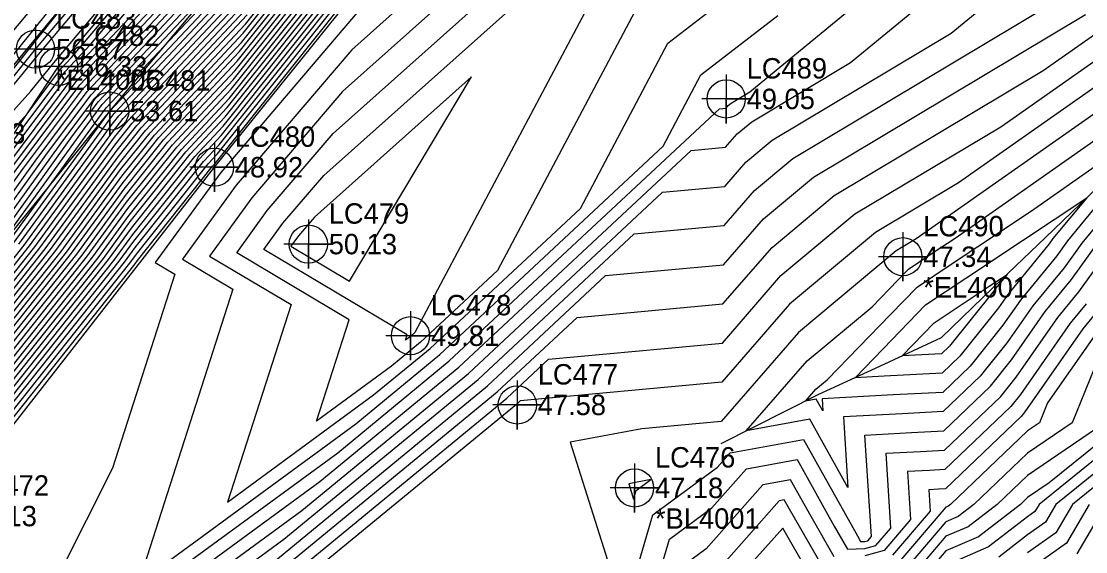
# Model space of a CAD drawing. Extents: x 2188792 to 2191981, y 386090 to 389710.
# Drawn here: x 2190806.9 to 2190937.3, y 388454.5 to 388519.5 of the extents above; entities that cross this region are included whole.
import ezdxf

# ---------------------------------------------------------------- set-up
doc = ezdxf.new("R2010")
doc.units = 0
for name, color, linetype in [('DTM Contours Major', 7, 'Continuous'), ('DTM Contours Minor', 7, 'Continuous'), ('Exist DTM Breakline', 7, 'Continuous'), ('Exist DTM Breakline Cogo Comment', 7, 'Continuous'), ('Exist DTM Breakline Cogo Elevation', 7, 'Continuous'), ('Exist DTM Breakline Cogo Number', 7, 'Continuous'), ('Exist DTM Breakline Cogo Point CELL', 7, 'Continuous'), ('Exist DTM QL2 LIDAR Elevation Point', 7, 'Continuous'), ('Exist DTM Regular Point Underwater CELL', 7, 'Continuous'), ('Exist DTM Regular Point Underwater Cogo Comment', 7, 'Continuous'), ('Exist DTM Regular Point Underwater Cogo Elevation', 7, 'Continuous'), ('Exist DTM Regular Point Underwater Cogo Number', 7, 'Continuous'), ('Exist Roads EOP', 7, 'Continuous'), ('Exist Roads EOT', 7, 'Continuous'), ('Exist Roads EOT Cogo Number', 7, 'Continuous'), ('PH Exist DTM Breakline', 7, 'Continuous')]:
    doc.layers.add(name, color=color, linetype=linetype)

msp = doc.modelspace()

# ---------------------------------------------------------------- linework, layer by layer
at = {"layer": 'DTM Contours Major'}
for points in [[(2190805.39, 388517.63), (2190821.91, 388537.41)], [(2190801.77, 388499.3), (2190812.25, 388513.26), (2190815.4, 388516.62), (2190831.8, 388536.01)], [(2190848.54, 388521.1), (2190831.34, 388500.94), (2190823.33, 388489.89), (2190825.71, 388488.47), (2190818.07, 388464.7), (2190811.62, 388451.86), (2190808.04, 388444.72), (2190814.46, 388443.74), (2190816.22, 388444.99), (2190845.68, 388466.58), (2190859.35, 388477.84), (2190892.45, 388508.74), (2190893.25, 388508.81), (2190893.52, 388509.12), (2190893.87, 388509.41), (2190896.17, 388510.79), (2190926.06, 388535.42)], [(2190804.04, 388482.42), (2190811.14, 388491.36), (2190818.94, 388502.06), (2190822.14, 388506.09), (2190834.36, 388519.12), (2190842.06, 388528.79)], [(2190803.65, 388477.31), (2190814.38, 388490.81), (2190819.68, 388498.09), (2190824.88, 388504.63), (2190833.13, 388513.42), (2190844.38, 388527.56)], [(2190803.26, 388472.2), (2190817.61, 388490.26), (2190820.42, 388494.11), (2190827.61, 388503.16), (2190831.9, 388507.73), (2190846.71, 388526.34)], [(2190802.22, 388494.56), (2190807.07, 388501.29), (2190814.54, 388511.25), (2190827.17, 388524.68)], [(2190802.88, 388467.08), (2190820.85, 388489.71), (2190821.16, 388490.14), (2190830.35, 388501.69), (2190830.67, 388502.03), (2190849.04, 388525.12)], [(2190804.43, 388487.53), (2190807.91, 388491.92), (2190818.19, 388506.04), (2190819.41, 388507.56), (2190835.59, 388524.81)], [(2190804.7, 388492.53), (2190814.74, 388506.43), (2190816.84, 388509.24), (2190831.37, 388524.7)], [(2190802.48, 388425.77), (2190822.45, 388439.93), (2190834.7, 388448.91), (2190865.22, 388474.03), (2190875, 388483.17), (2190892.87, 388484.82), (2190898.89, 388491.75), (2190906.51, 388498.1), (2190932.09, 388513.41), (2190939.51, 388518.62)], [(2190842.82, 388495.44), (2190840.86, 388493.15), (2190839.95, 388491.9), (2190847.14, 388487.61), (2190862.08, 388512.64), (2190842.82, 388495.44)], [(2190916.65, 388486.89), (2190919.74, 388488.95), (2190924.1, 388491.84), (2190930.69, 388496.22), (2190938.89, 388501.98)], [(2190939.82, 388498.3), (2190935.07, 388492.55), (2190933.76, 388490.73), (2190929.31, 388485.28), (2190927.16, 388482.2), (2190923.14, 388477.18), (2190919.79, 388473.98), (2190913.72, 388473.66), (2190905.02, 388473.19), (2190905.12, 388471.71), (2190904.31, 388473.14), (2190902.97, 388472.9), (2190904.25, 388474.38), (2190905.62, 388475.52), (2190913.4, 388483.53), (2190916.65, 388486.89)], [(2190938.28, 388483.37), (2190936.95, 388481.75), (2190929.85, 388471.59), (2190929.4, 388471.02), (2190920.14, 388462.16), (2190919.29, 388462.11), (2190918.08, 388462.05), (2190918.25, 388459.41), (2190913.66, 388454.03)], [(2190940.2, 388467.17), (2190931.6, 388460.24), (2190931.08, 388459.36), (2190930.2, 388458.72), (2190925.41, 388455.03), (2190920.19, 388452.77)], [(2190904.89, 388452.92), (2190900.84, 388459.97), (2190900.37, 388460.8), (2190899.74, 388460.69), (2190892.97, 388453.02)]]:
    msp.add_lwpolyline(points, dxfattribs=at)
at = {"layer": 'DTM Contours Minor'}
for points in [[(2190852.27, 388477.19), (2190843.09, 388470.46), (2190847.08, 388482.88), (2190833.3, 388491.09), (2190837.05, 388496.27), (2190845.1, 388505.7), (2190868.02, 388526.17), (2190871.73, 388530.4), (2190879.29, 388546.52), (2190893.41, 388555.91), (2190911.79, 388543.56), (2190882.09, 388520.64), (2190865.27, 388488.93), (2190855.83, 388480.12), (2190852.27, 388477.19)], [(2190797.17, 388498.76), (2190808.08, 388510.91), (2190810.91, 388514.36), (2190814.85, 388519.04), (2190830.18, 388537.34)], [(2190854.47, 388480.73), (2190854, 388480.38), (2190854.2, 388481.02), (2190836.63, 388491.49), (2190838.96, 388494.71), (2190843.96, 388500.57), (2190872.99, 388526.49), (2190874.32, 388528.02), (2190877.04, 388533.81), (2190882.11, 388537.18), (2190888.71, 388532.74), (2190878.05, 388524.51), (2190855.14, 388481.33), (2190854.65, 388480.88), (2190854.47, 388480.73)], [(2190798.35, 388497.77), (2190807.59, 388508.08), (2190811.79, 388513.67), (2190813.05, 388515.01), (2190831.24, 388536.5)], [(2190800.94, 388497.17), (2190812.71, 388512.86), (2190817.75, 388518.23), (2190832.37, 388535.51)], [(2190797.87, 388501.83), (2190809.21, 388515.62), (2190824.98, 388534.36)], [(2190863.05, 388525.84), (2190846.25, 388510.84), (2190835.15, 388497.83), (2190829.98, 388490.69), (2190839.96, 388484.74), (2190832.17, 388460.53), (2190850.08, 388473.66), (2190857, 388479.36), (2190875.4, 388496.53), (2190886.13, 388516.77), (2190907.89, 388533.56)], [(2190792.34, 388443.15), (2190812.06, 388440.15), (2190817.46, 388443.98), (2190843.49, 388463.05), (2190860.52, 388477.07), (2190888.96, 388503.62), (2190893.18, 388504.01), (2190894.6, 388505.65), (2190896.4, 388507.15), (2190908.49, 388514.39), (2190929.92, 388532.04)], [(2190804.21, 388492.93), (2190813.2, 388505.4), (2190816.38, 388509.64), (2190836.58, 388531.13)], [(2190803.71, 388493.34), (2190811.67, 388504.37), (2190815.92, 388510.05), (2190834.22, 388529.52)], [(2190805.32, 388492.36), (2190810.69, 388499.73), (2190816.27, 388507.46), (2190817.3, 388508.84), (2190824.42, 388516.41), (2190836.57, 388529.37)], [(2190784.44, 388440.39), (2190809.66, 388436.55), (2190818.71, 388442.97), (2190841.29, 388459.51), (2190861.7, 388476.31), (2190885.47, 388498.51), (2190893.1, 388499.21), (2190895.67, 388502.17), (2190898.92, 388504.89), (2190920.82, 388517.98), (2190933.78, 388528.67)], [(2190803.81, 388479.35), (2190813.08, 388491.03), (2190819.38, 388499.68), (2190823.78, 388505.21), (2190833.62, 388515.7), (2190843.45, 388528.05)], [(2190803.89, 388480.38), (2190812.44, 388491.14), (2190819.23, 388500.47), (2190823.24, 388505.51), (2190833.87, 388516.84), (2190842.99, 388528.3)], [(2190803.96, 388481.4), (2190811.79, 388491.25), (2190819.08, 388501.27), (2190822.69, 388505.8), (2190834.11, 388517.98), (2190842.52, 388528.54)], [(2190805.97, 388492.25), (2190817.75, 388508.42), (2190817.77, 388508.44), (2190836.33, 388528.23)], [(2190803.21, 388493.75), (2190810.14, 388503.34), (2190815.46, 388510.45), (2190831.87, 388527.91)], [(2190803.42, 388474.24), (2190816.32, 388490.48), (2190820.12, 388495.7), (2190826.52, 388503.75), (2190832.39, 388510.01), (2190845.78, 388526.83)], [(2190803.5, 388475.26), (2190815.67, 388490.59), (2190819.97, 388496.5), (2190825.97, 388504.04), (2190832.64, 388511.15), (2190845.32, 388527.07)], [(2190803.57, 388476.29), (2190815.02, 388490.7), (2190819.82, 388497.29), (2190825.42, 388504.33), (2190832.88, 388512.28), (2190844.85, 388527.32)], [(2190803.73, 388478.33), (2190813.73, 388490.92), (2190819.53, 388498.88), (2190824.33, 388504.92), (2190833.37, 388514.56), (2190843.92, 388527.81)], [(2190806.62, 388492.14), (2190817.9, 388507.63), (2190818.31, 388508.15), (2190836.08, 388527.09)], [(2190802.72, 388494.16), (2190808.6, 388502.32), (2190815, 388510.85), (2190829.52, 388526.29)], [(2190803.03, 388469.13), (2190819.55, 388489.93), (2190820.86, 388491.73), (2190829.25, 388502.28), (2190831.16, 388504.31), (2190848.11, 388525.61)], [(2190803.11, 388470.15), (2190818.91, 388490.04), (2190820.71, 388492.52), (2190828.71, 388502.57), (2190831.41, 388505.45), (2190847.65, 388525.85)], [(2190803.19, 388471.17), (2190818.26, 388490.15), (2190820.57, 388493.32), (2190828.16, 388502.87), (2190831.65, 388506.59), (2190847.18, 388526.1)], [(2190803.34, 388473.22), (2190816.97, 388490.37), (2190820.27, 388494.91), (2190827.07, 388503.45), (2190832.14, 388508.87), (2190846.25, 388526.58)], [(2190804.51, 388488.56), (2190807.26, 388492.03), (2190818.05, 388506.83), (2190818.86, 388507.85), (2190835.83, 388525.95)], [(2190858.08, 388525.51), (2190847.39, 388515.97), (2190833.24, 388499.39), (2190826.66, 388490.29), (2190832.84, 388486.61), (2190821.26, 388450.61), (2190847.88, 388470.12), (2190858.17, 388478.6), (2190885.53, 388504.13), (2190890.18, 388512.9), (2190899.6, 388520.17)], [(2190802.95, 388468.1), (2190820.2, 388489.82), (2190821.01, 388490.93), (2190829.8, 388501.99), (2190830.91, 388503.17), (2190848.58, 388525.36)], [(2190804.35, 388486.51), (2190808.56, 388491.8), (2190818.34, 388505.24), (2190819.95, 388507.27), (2190835.34, 388523.67)], [(2190805.54, 388500.26), (2190814.08, 388511.65), (2190824.81, 388523.07)], [(2190784.65, 388436.4), (2190807.27, 388432.96), (2190819.96, 388441.95), (2190839.09, 388455.98), (2190862.87, 388475.55), (2190881.98, 388493.4), (2190893.02, 388494.42), (2190896.74, 388498.7), (2190901.45, 388502.62), (2190933.14, 388521.58)], [(2190799.21, 388505.91), (2190813.11, 388522.73)], [(2190804.27, 388485.49), (2190809.2, 388491.69), (2190818.49, 388504.45), (2190820.5, 388506.97), (2190835.1, 388522.54)], [(2190804, 388499.23), (2190813.62, 388512.06), (2190822.46, 388521.46)], [(2190804.12, 388483.44), (2190810.5, 388491.47), (2190818.79, 388502.86), (2190821.59, 388506.39), (2190834.6, 388520.26)], [(2190804.2, 388484.47), (2190809.85, 388491.58), (2190818.64, 388503.65), (2190821.05, 388506.68), (2190834.85, 388521.4)], [(2190804.87, 388429.37), (2190821.2, 388440.94), (2190836.9, 388452.44), (2190864.04, 388474.79), (2190878.49, 388488.28), (2190892.95, 388489.62), (2190897.82, 388495.23), (2190903.98, 388500.36), (2190937.28, 388520.28)], [(2190802.47, 388498.2), (2190813.16, 388512.46), (2190820.11, 388519.85)], [(2190800.08, 388422.18), (2190823.7, 388438.92), (2190832.5, 388445.37), (2190866.39, 388473.27), (2190871.51, 388478.05), (2190892.8, 388480.02), (2190899.96, 388488.28), (2190909.04, 388495.84), (2190926.91, 388506.53), (2190939.39, 388515.29)], [(2190939.26, 388511.96), (2190921.73, 388499.66), (2190911.57, 388493.58), (2190901.03, 388484.8), (2190892.72, 388475.22), (2190868.02, 388472.94), (2190867.57, 388472.51), (2190830.31, 388441.84), (2190824.95, 388437.91), (2190797.68, 388418.58)], [(2190939.14, 388508.63), (2190916.55, 388492.78), (2190914.1, 388491.32), (2190902.11, 388481.33), (2190892.65, 388470.42), (2190882.94, 388469.53), (2190874.15, 388467.86), (2190880.75, 388446.95), (2190884.28, 388458.97), (2190892.21, 388464.82), (2190893.74, 388466.56), (2190902.74, 388468.21), (2190909.35, 388456.38), (2190909.74, 388455.69), (2190910.26, 388455.7), (2190910.6, 388455.8), (2190911.05, 388456.32), (2190910.24, 388468.73), (2190915.95, 388469.04), (2190919.93, 388469.25), (2190925.64, 388474.72)], [(2190915.61, 388489.09), (2190916.87, 388489.93), (2190918.63, 388491.1), (2190921.31, 388492.88), (2190939.01, 388505.31)], [(2190941.04, 388497.36), (2190936.83, 388492.28), (2190934.66, 388489.26), (2190930.84, 388484.57), (2190927.7, 388480.08), (2190924.39, 388475.95), (2190919.86, 388471.62), (2190914.84, 388471.35), (2190907.63, 388470.96), (2190908.19, 388462.32), (2190903.52, 388470.68), (2190895.71, 388469.25), (2190903.18, 388477.85), (2190911.14, 388484.48), (2190914.29, 388487.73), (2190915.61, 388489.09)], [(2190917.69, 388484.69), (2190922.62, 388487.96), (2190929.56, 388492.58), (2190937.44, 388497.82), (2190933.3, 388492.82), (2190932.85, 388492.2), (2190927.78, 388485.98), (2190926.62, 388484.33), (2190921.88, 388478.42), (2190919.72, 388476.35), (2190912.61, 388475.97), (2190909.05, 388475.78), (2190912.5, 388479.33), (2190917.69, 388484.69)], [(2190881.35, 388439.08), (2190886.31, 388455.98), (2190891.52, 388459.81), (2190895.74, 388464.6), (2190901.95, 388465.74), (2190906.51, 388457.58), (2190908.12, 388454.77), (2190910.25, 388454.83), (2190911.62, 388455.21), (2190913.45, 388457.35), (2190912.86, 388466.51), (2190917.07, 388466.73), (2190920, 388466.89), (2190926.9, 388473.49), (2190928.78, 388475.83), (2190933.89, 388483.16), (2190936.47, 388486.31), (2190940.37, 388491.74)], [(2190925.64, 388474.72), (2190928.24, 388477.96), (2190932.36, 388483.87), (2190935.56, 388487.79), (2190938.6, 388492.01)], [(2190914.82, 388478.45), (2190918.73, 388482.49), (2190925.49, 388486.98), (2190927.67, 388488.43), (2190926.25, 388486.69), (2190926.08, 388486.45), (2190920.63, 388479.65), (2190919.65, 388478.71), (2190914.82, 388478.45)], [(2190937.37, 388484.84), (2190935.42, 388482.45), (2190929.32, 388473.71), (2190928.15, 388472.26), (2190920.07, 388464.52), (2190918.18, 388464.42), (2190915.47, 388464.28), (2190915.85, 388458.38), (2190912.64, 388454.62), (2190910.24, 388453.96)], [(2190938.48, 388481.04), (2190932.65, 388472.7), (2190931.66, 388470.24), (2190930.2, 388469.25), (2190920.74, 388460.24), (2190920.43, 388460.01), (2190920.19, 388459.9), (2190914.67, 388453.44)], [(2190939.36, 388479.41), (2190935.67, 388470.24), (2190930.2, 388466.53), (2190923.6, 388460.24), (2190921.68, 388458.76), (2190920.19, 388458.12), (2190915.69, 388452.85)], [(2190939.67, 388470.24), (2190930.2, 388463.81), (2190926.45, 388460.24), (2190922.92, 388457.52), (2190920.19, 388456.34), (2190916.71, 388452.26)], [(2190940.2, 388468.81), (2190932.83, 388462.88), (2190930.2, 388461.09), (2190929.31, 388460.24), (2190924.17, 388456.27), (2190920.19, 388454.56), (2190917.73, 388451.67)], [(2190940.2, 388465.52), (2190933.65, 388460.24), (2190932.37, 388458.07), (2190930.2, 388456.52), (2190926.65, 388453.78)], [(2190884.03, 388463.29), (2190881.33, 388462.78), (2190881.93, 388460.88), (2190882.25, 388461.97), (2190884.03, 388463.29)], [(2190906.51, 388453.84), (2190903.67, 388458.77), (2190901.16, 388463.27), (2190897.74, 388462.65), (2190890.82, 388454.81), (2190888.34, 388452.98)], [(2190940.2, 388463.87), (2190935.69, 388460.24), (2190933.66, 388456.78), (2190930.2, 388454.31)], [(2190937.74, 388460.24), (2190934.95, 388455.49), (2190930.2, 388452.11)], [(2190939.78, 388460.24), (2190936.24, 388454.2)], [(2190903.27, 388452), (2190900.19, 388457.35), (2190893.83, 388450.24)]]:
    msp.add_lwpolyline(points, dxfattribs=at)
at = {"layer": 'Exist DTM Breakline'}
for points in [[(2190689.16, 388357.96), (2190713.44, 388392.54), (2190745.14, 388434.56), (2190776.99, 388476.54), (2190808.66, 388516.04), (2190842.11, 388555.65), (2190867.24, 388585.83)], [(2190692.25, 388355.81), (2190716.26, 388390.58), (2190748.56, 388431.85), (2190783.32, 388471.47), (2190811.48, 388513.93), (2190844.81, 388553.1), (2190870.41, 388583.13)], [(2190697.34, 388352.36), (2190722.43, 388385.67), (2190754.3, 388427.2), (2190785.94, 388469.12), (2190817.74, 388508.45), (2190851, 388548.11), (2190876.05, 388577.96)], [(2190706.49, 388346.3), (2190731.9, 388378.61), (2190765.87, 388418.69), (2190830.57, 388501.57), (2190861.42, 388539.87), (2190889, 388569.17)]]:
    msp.add_lwpolyline(points, dxfattribs=at)
at = {"layer": 'Exist DTM Breakline Cogo Point CELL'}
for points in [[(2190808.66, 388519.04), (2190808.66, 388513.04), (2190808.66, 388516.04), (2190811.66, 388516.04), (2190805.66, 388516.04)], [(2190811.48, 388516.93), (2190811.48, 388510.93), (2190811.48, 388513.93), (2190814.48, 388513.93), (2190808.48, 388513.93)], [(2190817.74, 388511.45), (2190817.74, 388505.45), (2190817.74, 388508.45), (2190820.74, 388508.45), (2190814.74, 388508.45)], [(2190830.57, 388504.57), (2190830.57, 388498.57), (2190830.57, 388501.57), (2190833.57, 388501.57), (2190827.57, 388501.57)]]:
    msp.add_lwpolyline(points, dxfattribs=at)
for centre in [(2190808.66, 388516.04), (2190811.48, 388513.93), (2190817.74, 388508.45), (2190830.57, 388501.57)]:
    msp.add_circle(centre, 2.34, dxfattribs=at)
at = {"layer": 'Exist DTM QL2 LIDAR Elevation Point'}
for p, q in [((2190930.2, 388470.24), (2190930.2, 388470.24)), ((2190900.19, 388460.24), (2190900.19, 388460.24)), ((2190920.19, 388460.24), (2190920.19, 388460.24)), ((2190930.2, 388460.24), (2190930.2, 388460.24)), ((2190910.27, 388455.99), (2190910.27, 388455.99))]:
    msp.add_line(p, q, dxfattribs=at)
at = {"layer": 'Exist DTM Regular Point Underwater CELL'}
for points in [[(2190893.27, 388512.94), (2190893.27, 388506.94), (2190893.27, 388509.94), (2190896.27, 388509.94), (2190890.27, 388509.94)], [(2190842.08, 388495.15), (2190842.08, 388489.15), (2190842.08, 388492.15), (2190845.08, 388492.15), (2190839.08, 388492.15)], [(2190914.91, 388493.6), (2190914.91, 388487.6), (2190914.91, 388490.6), (2190917.91, 388490.6), (2190911.91, 388490.6)], [(2190854.59, 388483.92), (2190854.59, 388477.92), (2190854.59, 388480.92), (2190857.59, 388480.92), (2190851.59, 388480.92)], [(2190867.68, 388475.44), (2190867.68, 388469.44), (2190867.68, 388472.44), (2190870.68, 388472.44), (2190864.68, 388472.44)], [(2190882.04, 388465.27), (2190882.04, 388459.27), (2190882.04, 388462.27), (2190885.04, 388462.27), (2190879.04, 388462.27)]]:
    msp.add_lwpolyline(points, dxfattribs=at)
for centre in [(2190893.27, 388509.94), (2190842.08, 388492.15), (2190914.91, 388490.6), (2190854.59, 388480.92), (2190867.68, 388472.44), (2190882.04, 388462.27)]:
    msp.add_circle(centre, 2.34, dxfattribs=at)
at = {"layer": 'Exist Roads EOP'}
msp.add_lwpolyline([(2191134.6, 388861.74), (2191096.26, 388823.8), (2191059.3, 388787.24), (2191021.32, 388749.15), (2190986.54, 388714.4), (2190949.49, 388676.46), (2190915.39, 388640.38), (2190880.06, 388601.53), (2190847.37, 388563.89), (2190814.16, 388524.04), (2190784.01, 388486.17), (2190753.44, 388446.55), (2190720.71, 388403.31), (2190691.57, 388363.27), (2190662.39, 388323.23), (2190633.27, 388282.77), (2190602.91, 388240.27), (2190571.2, 388196.09), (2190539.16, 388151.52), (2190509, 388109.2), (2190478.71, 388067.02), (2190448.89, 388024.68), (2190418.63, 387982.77)], dxfattribs=at)
at = {"layer": 'Exist Roads EOT'}
msp.add_lwpolyline([(2190928.04, 388656.14), (2190892.58, 388617.9), (2190858.14, 388578.56), (2190824.35, 388538.22), (2190795.06, 388501.96), (2190763.61, 388461.83), (2190731.81, 388420.2), (2190701.34, 388378.61), (2190671.38, 388337.62), (2190641.37, 388296.32), (2190610.83, 388253.97), (2190580.32, 388211.38), (2190550.52, 388169.98), (2190519.77, 388127.2), (2190491.34, 388087.27), (2190459.81, 388043.5), (2190428.55, 388000.41)], dxfattribs=at)
at = {"layer": 'PH Exist DTM Breakline'}
msp.add_lwpolyline([(2190938.78, 388499.11), (2190932.38, 388492.96), (2190925.99, 388486.81), (2190919.59, 388480.66), (2190912.04, 388477.16), (2190904.48, 388473.66), (2190892.6, 388467.68)], dxfattribs=at)

# ---------------------------------------------------------------- texts
at = {"layer": 'Exist DTM Breakline Cogo Comment'}
msp.add_text('*EL4005', height=2.5, dxfattribs=at).set_placement((2190811.16, 388511.04))
at = {"layer": 'Exist DTM Breakline Cogo Elevation'}
for s, p in [('56.67', (2190811.16, 388514.79)), ('56.33', (2190813.98, 388512.68)), ('53.61', (2190820.24, 388507.2)), ('48.92', (2190833.07, 388500.32)), ('49.13', (2190800.46, 388457.57))]:
    msp.add_text(s, height=2.5, dxfattribs=at).set_placement(p)
at = {"layer": 'Exist DTM Breakline Cogo Number'}
for s, p in [('LC483', (2190811.16, 388518.54)), ('LC482', (2190813.98, 388516.43)), ('LC481', (2190820.24, 388510.95)), ('LC480', (2190833.07, 388504.07)), ('LC472', (2190800.46, 388461.32))]:
    msp.add_text(s, height=2.5, dxfattribs=at).set_placement(p)
at = {"layer": 'Exist DTM Regular Point Underwater Cogo Comment'}
for s, p in [('*EL4001', (2190917.41, 388485.6)), ('*BL4001', (2190884.54, 388457.27))]:
    msp.add_text(s, height=2.5, dxfattribs=at).set_placement(p)
at = {"layer": 'Exist DTM Regular Point Underwater Cogo Elevation'}
for s, p in [('49.05', (2190895.77, 388508.69)), ('50.13', (2190844.58, 388490.9)), ('47.34', (2190917.41, 388489.35)), ('49.81', (2190857.09, 388479.67)), ('47.58', (2190870.18, 388471.19)), ('47.18', (2190884.54, 388461.02))]:
    msp.add_text(s, height=2.5, dxfattribs=at).set_placement(p)
at = {"layer": 'Exist DTM Regular Point Underwater Cogo Number'}
for s, p in [('LC489', (2190895.77, 388512.44)), ('LC479', (2190844.58, 388494.65)), ('LC490', (2190917.41, 388493.1)), ('LC478', (2190857.09, 388483.42)), ('LC477', (2190870.18, 388474.94)), ('LC476', (2190884.54, 388464.77))]:
    msp.add_text(s, height=2.5, dxfattribs=at).set_placement(p)
at = {"layer": 'Exist Roads EOT Cogo Number'}
msp.add_text('LC843', height=2.5, dxfattribs=at).set_placement((2190797.56, 388504.46))

doc.saveas('drawing.dxf')
